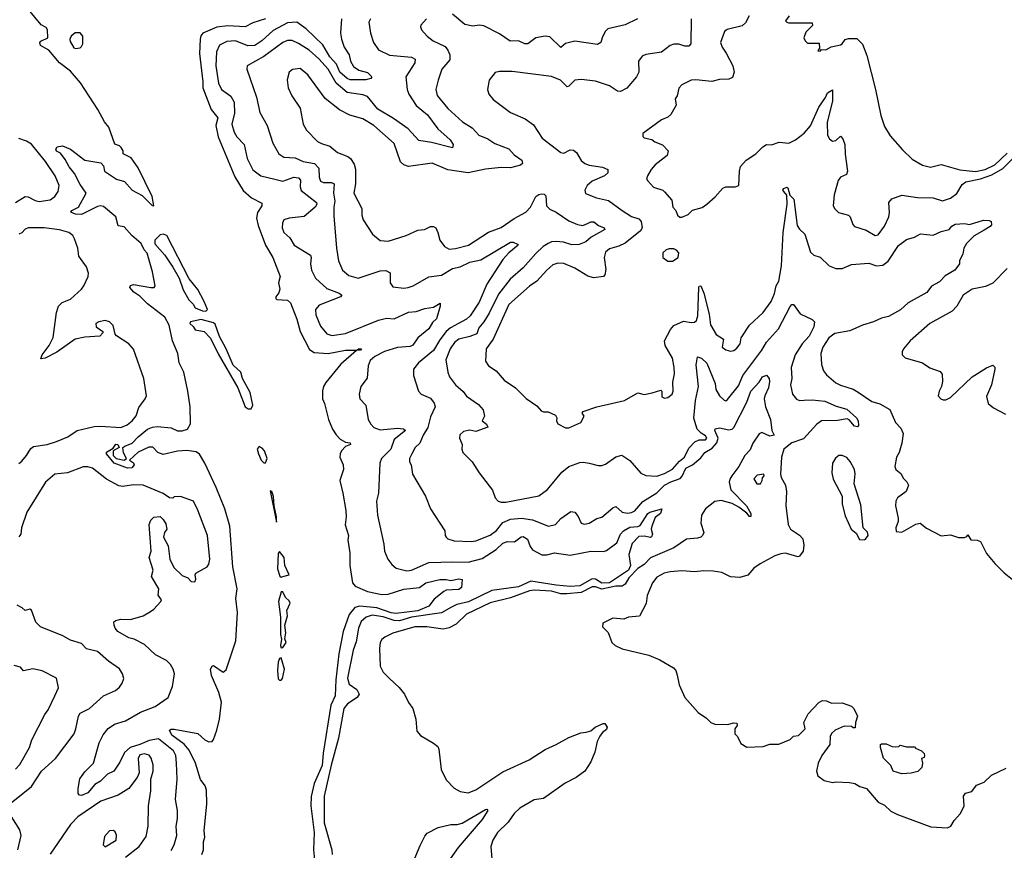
# Model space of a CAD drawing. Extents: x 2086813 to 2278017, y 548126 to 753336.
# Tile 308 of 461: x 2165491 to 2171758, y 702201 to 707490. Entities that reach past the tile are written whole.
import ezdxf

# ---------------------------------------------------------------- set-up
doc = ezdxf.new("R2010")
doc.units = 0

msp = doc.modelspace()

# ---------------------------------------------------------------- linework, layer by layer
at = {"layer": '0CON10XD'}
for points in [[(2166649.4, 702175), (2166660.6, 702205), (2166660.8, 702255), (2166670, 702285), (2166664.4, 702324.4), (2166682.1, 702497.9), (2166679.4, 702585), (2166671.1, 702611.1), (2166641.9, 702651.9), (2166609.2, 702755), (2166568.9, 702838.9), (2166537.6, 702877.6), (2166458.9, 702935), (2166443.4, 702966.6), (2166455, 702973.1), (2166475, 702972.5), (2166623.9, 702943.9), (2166670, 702905), (2166695, 702892.5), (2166715, 702893.8), (2166725, 702906.7), (2166746.5, 702965), (2166761.5, 703035), (2166774.4, 703145), (2166757.3, 703205), (2166711.8, 703315), (2166704.6, 703355.4), (2166715, 703374.2), (2166725, 703376.9), (2166785, 703335.8), (2166805, 703351.2), (2166865.8, 703534.2), (2166876, 703715), (2166867.3, 703805), (2166875.5, 703865), (2166847.5, 704005), (2166828.2, 704265), (2166795.6, 704375), (2166741.2, 704511.2), (2166670, 704665), (2166635, 704723.6), (2166615, 704738.8), (2166555, 704747.3), (2166495, 704742.6), (2166405, 704720.5), (2166369.1, 704735), (2166338.1, 704768.1), (2166312.4, 704767.6), (2166244.3, 704735.7), (2166190, 704685), (2166215, 704668.9), (2166218.6, 704655), (2166205, 704636.7), (2166177.5, 704635), (2166091.9, 704665), (2166044, 704725), (2166043.8, 704736.2), (2166085, 704762.5), (2166102.5, 704787.5), (2166116.2, 704785), (2166123.3, 704765), (2166086.2, 704743.8), (2166086, 704715), (2166105, 704696), (2166155, 704686.2), (2166170, 704695), (2166151.2, 704731.2), (2166148, 704765), (2166159.2, 704775), (2166207.3, 704792.7), (2166245, 704833.5), (2166305, 704883.4), (2166335.7, 704895), (2166368.5, 704898.5), (2166455, 704890), (2166495, 704872.3), (2166525, 704871.3), (2166558.1, 704881.9), (2166577, 704917), (2166576, 705025), (2166562, 705125), (2166536, 705245), (2166506.2, 705305), (2166496.7, 705365), (2166464, 705445), (2166441.4, 705545), (2166414.4, 705595), (2166305, 705680.6), (2166255, 705729.4), (2166216.2, 705755), (2166192.5, 705785), (2166195, 705797.5), (2166216.1, 705803.9), (2166325.8, 705784.2), (2166345.8, 705784.2), (2166353.8, 705795), (2166336.7, 705885), (2166302.9, 706002.9), (2166284, 706025), (2166263.3, 706065), (2166205, 706116), (2166155, 706170.5), (2166118.1, 706178.1), (2166102.2, 706235), (2166025, 706300.8), (2166005, 706305.6), (2165985, 706301.1), (2165885, 706248.5), (2165845, 706250.5), (2165816.7, 706265), (2165822.5, 706275), (2165865, 706296), (2165914.4, 706385), (2165875, 706440.5), (2165840.2, 706510.2), (2165805, 706552.5), (2165781.2, 706598.8), (2165750, 706640), (2165725, 706652.5), (2165720, 706665), (2165729.3, 706680.7), (2165763.6, 706686.4), (2165813.3, 706665), (2165905.7, 706595.7), (2166007.7, 706577.7), (2166025, 706560), (2166030, 706525), (2166106.7, 706475), (2166158.8, 706458.8), (2166206, 706405), (2166270.5, 706370.5), (2166335, 706306), (2166345.6, 706305), (2166334.7, 706365), (2166245, 706546), (2166199.7, 706609.7), (2166150, 706635), (2166150, 706655), (2166137.5, 706675), (2166125, 706686.7), (2166097, 706697), (2166058, 706805), (2166030.3, 706840.3), (2165988.3, 706918.3), (2165878, 707088), (2165815, 707161.2), (2165743.8, 707215), (2165675.9, 707295.9), (2165623.8, 707325), (2165620, 707345), (2165625, 707352.5), (2165670, 707375), (2165668.8, 707425), (2165659.1, 707439.1), (2165627.8, 707457.8), (2165547.9, 707555)], [(2169423.3, 707495), (2169345, 707457.8), (2169235, 707430.6), (2169218, 707415), (2169197.5, 707375), (2169190, 707345), (2169168.9, 707331.1), (2169025, 707352.2), (2168965, 707337.3), (2168935, 707313.1), (2168865, 707381.2), (2168835, 707384.7), (2168775, 707373.8), (2168725, 707335.4), (2168705, 707336.8), (2168665, 707355.8), (2168612, 707352), (2168545, 707400), (2168445, 707450), (2168415.5, 707454.5), (2168375, 707448.8), (2168325, 707458.8), (2168244.4, 707524.4)], [(2170132.9, 707515), (2170109.8, 707470.2), (2170088.6, 707451.4), (2169993.3, 707426.7), (2169975.8, 707414.2), (2169950.8, 707345), (2169960.8, 707315), (2169987.6, 707277.6), (2170029, 707195), (2170037.2, 707155), (2170027.6, 707122.4), (2170005, 707110), (2169945, 707108.9), (2169895, 707096.1), (2169795, 707106.5), (2169765, 707104.3), (2169705, 707074.2), (2169685, 707053.8), (2169674.5, 707005.5), (2169662.9, 706985), (2169669.2, 706945), (2169635, 706886.2), (2169615, 706870), (2169575, 706852), (2169457.5, 706765), (2169457.5, 706745), (2169465, 706737.5), (2169515, 706726.7), (2169533, 706713), (2169582.7, 706692.7), (2169618.8, 706655), (2169611.2, 706625), (2169535, 706565.8), (2169510, 706535), (2169486.2, 706495), (2169481.2, 706475), (2169486.7, 706465), (2169524.2, 706424.2), (2169583.6, 706403.6), (2169593.9, 706393.9), (2169640.7, 706340.7), (2169647.5, 706295), (2169667.5, 706275), (2169677.5, 706245), (2169693, 706233), (2169705, 706233.3), (2169745, 706250), (2169773.9, 706276.1), (2169833.6, 706293.6), (2169865, 706314.2), (2169918.2, 706361.8), (2169965, 706416.7), (2169984.4, 706425.6), (2170045, 706426.5), (2170068, 706435), (2170072, 706525), (2170078.8, 706555), (2170115, 706596.2), (2170175, 706636.2), (2170219.7, 706680.3), (2170245, 706695.8), (2170275, 706694), (2170325, 706709.4), (2170385.4, 706704.6), (2170429.2, 706725), (2170483.5, 706766.5), (2170525, 706814.2), (2170576.2, 706933.8), (2170620, 706995), (2170633.1, 707025), (2170665, 707042.5), (2170665, 706973.3), (2170629.5, 706835), (2170633.1, 706755), (2170645, 706732), (2170665, 706716.2), (2170685, 706720), (2170715, 706747.5), (2170730.7, 706730.7), (2170742.5, 706695), (2170744.4, 706634.4), (2170759.2, 706525), (2170753.3, 706505), (2170715, 706486.4), (2170700.3, 706465), (2170674.8, 706375.2), (2170669.3, 706305), (2170678.9, 706285), (2170702.1, 706262.1), (2170765, 706246), (2170775.8, 706235), (2170793.1, 706185), (2170805, 706172.2), (2170878.6, 706148.6), (2170935, 706115.8), (2170955, 706119.2), (2170995, 706175.7), (2171023.1, 706235), (2171027.3, 706262.7), (2171021.5, 706325), (2171041, 706349), (2171105, 706372.4), (2171205, 706358.6), (2171305, 706354.6), (2171365, 706335.5), (2171415, 706352.3), (2171455, 706382.5), (2171489.9, 706440.1), (2171511.6, 706458.4), (2171605, 706477.3), (2171677.4, 706502.6), (2171748, 706542), (2171911.2, 706708.8)], [(2170388, 707515), (2170365, 707482.5), (2170373, 707473), (2170385, 707470.8), (2170535, 707470), (2170537, 707453), (2170495, 707410), (2170482.5, 707375), (2170490, 707355), (2170505, 707340), (2170580, 707340), (2170581.7, 707308.3), (2170571.7, 707291.7), (2170585, 707290), (2170595, 707300), (2170621.7, 707298.3), (2170655, 707317.5), (2170715, 707328.8), (2170726.2, 707335), (2170745, 707363.3), (2170765, 707370.8), (2170819.5, 707369.5), (2170855, 707334.3), (2170882.8, 707262.8), (2170938.3, 707045), (2170970.7, 706880.7), (2170995, 706809.2), (2171030.2, 706750.2), (2171110.4, 706660.4), (2171172.1, 706602.1), (2171237.3, 706562.7), (2171288.5, 706551.5), (2171355, 706567.9), (2171475, 706533.8), (2171575, 706523.2), (2171635.5, 706535), (2171698.1, 706565), (2171775, 706639.2)], [(2167055.6, 707495), (2166975, 707469.4), (2166926.7, 707445), (2166815, 707449.7), (2166745, 707442), (2166655.8, 707405), (2166643, 707387), (2166638.5, 707365), (2166634.5, 707275), (2166656.4, 707095), (2166656.2, 707055), (2166708.5, 706918.5), (2166751.5, 706865), (2166738.5, 706815), (2166753.6, 706743.6), (2166860, 706490), (2166912.6, 706402.6), (2166966.2, 706356.2), (2167031.2, 706321.2), (2167032.5, 706305), (2167005, 706262), (2166997.3, 706225), (2167009.5, 706179.5), (2167055.6, 706055), (2167102.5, 705975), (2167148, 705855), (2167138.8, 705815), (2167146.2, 705775), (2167139.2, 705750.8), (2167120, 705725), (2167120, 705715), (2167128.3, 705708.3), (2167195, 705703.3), (2167215, 705686.7), (2167255, 705583.3), (2167275.7, 705505), (2167335, 705390), (2167365, 705370), (2167455, 705363.5), (2167565, 705386.4), (2167635, 705386.2), (2167647.5, 705395), (2167666, 705395), (2167660, 705385), (2167635, 705382.5), (2167534.6, 705295.4), (2167439.3, 705180.7), (2167423.8, 705155), (2167417.2, 705127.2), (2167417.3, 705075), (2167430.5, 705045), (2167455.6, 704945), (2167482.4, 704882.4), (2167505, 704845.8), (2167529.8, 704819.8), (2167565, 704800.6), (2167593.3, 704795), (2167595.8, 704785), (2167565, 704771.4), (2167539.4, 704745), (2167530, 704725), (2167527.8, 704705), (2167548.6, 704655), (2167552, 704625), (2167528.9, 704555), (2167548.5, 704475), (2167565.6, 704365), (2167568.9, 704325), (2167562.7, 704272.7), (2167584, 704205), (2167580, 704175), (2167591.9, 704095), (2167592.2, 704015), (2167608.1, 703905), (2167625, 703883.1), (2167705, 703848.2), (2167795, 703830.8), (2167835, 703832.8), (2167936.1, 703863.9), (2168035, 703874.4), (2168075, 703904.3), (2168165.3, 703924.7), (2168205, 703926.2), (2168235, 703919.5), (2168285, 703929.5), (2168307.5, 703925), (2168302.5, 703875), (2168285, 703862.5), (2168205, 703856.7), (2168190.2, 703849.8), (2168129.3, 703800.7), (2168095, 703755.5), (2168025, 703726.6), (2167885, 703709.1), (2167855, 703713.5), (2167764.1, 703744.1), (2167655, 703754.5), (2167623.1, 703746.9), (2167588, 703702), (2167548.8, 703595), (2167522.1, 703452.1), (2167503.5, 703286.5), (2167499.1, 703185), (2167470.4, 703125), (2167421.3, 702818.7), (2167415, 702740), (2167364.6, 702625.4), (2167346, 702544), (2167342.9, 702485), (2167365.3, 702315), (2167360.8, 702205), (2167374.3, 702075.7)], [(2167538.5, 707495), (2167533.5, 707405), (2167538.5, 707365), (2167555.9, 707315), (2167587, 707267), (2167596.5, 707225), (2167615, 707191.1), (2167649.2, 707169.2), (2167705, 707152.9), (2167732, 707125), (2167726.7, 707115), (2167694, 707106), (2167595, 707105.9), (2167575, 707115.8), (2167528.6, 707155), (2167506.7, 707206.7), (2167465, 707253.3), (2167419.7, 707329.7), (2167315, 707432.5), (2167255, 707474.7), (2167195, 707469.6), (2167105, 707421.9), (2167032.8, 707355), (2166987.8, 707325), (2166943.7, 707323.7), (2166865, 707355.2), (2166808.8, 707351.2), (2166762.9, 707327.1), (2166744.3, 707285.7), (2166739, 707195), (2166756.5, 707086.5), (2166775.3, 707045.3), (2166835, 707002.9), (2166856.7, 706965), (2166857.7, 706895), (2166841.7, 706825), (2166855, 706773.1), (2166873.2, 706743.2), (2166920, 706695), (2166937.8, 706605), (2166975, 706534.5), (2167025.9, 706495.9), (2167115.4, 706474.6), (2167165, 706460.8), (2167235, 706486.1), (2167265, 706481.8), (2167277.7, 706467.7), (2167275.8, 706425), (2167283, 706403), (2167380.5, 706325), (2167382.1, 706315), (2167372.1, 706295), (2167302.4, 706237.6), (2167205, 706226.5), (2167171.2, 706215), (2167162.5, 706195), (2167160.6, 706165), (2167171.9, 706135), (2167210.2, 706100.2), (2167238, 706055), (2167340.9, 705990.9), (2167346.4, 705975), (2167342.3, 705935), (2167348, 705895), (2167374, 705845), (2167445, 705778), (2167525, 705748.5), (2167541.4, 705735), (2167532, 705725), (2167397.3, 705672.7), (2167373.3, 705645), (2167375, 705611.2), (2167405, 705537.5), (2167445, 705488.6), (2167478.5, 705478.5), (2167565, 705490.7), (2167773.7, 705576.3), (2167825, 705590), (2167875, 705585.6), (2167965, 705627.3), (2168015, 705632.2), (2168068.7, 705651.3), (2168125, 705659.4), (2168166.2, 705685), (2168166.7, 705665), (2168144.2, 705585), (2168119.2, 705560.8), (2168095, 705521.8), (2168025, 705464.5), (2167992.6, 705417.4), (2167975, 705408.2), (2167895, 705402.2), (2167813.4, 705376.6), (2167750.8, 705345), (2167721.3, 705318.7), (2167708, 705285), (2167702.9, 705207.1), (2167662.2, 705155), (2167651.1, 705105), (2167656, 705075), (2167694.3, 705035), (2167709.2, 704945), (2167725, 704914.4), (2167745, 704893.2), (2167785, 704879.2), (2167895, 704888.8), (2167933.7, 704883.7), (2167945.7, 704875), (2167873.2, 704816.8), (2167852.7, 704755), (2167794.5, 704695), (2167783.9, 704666.1), (2167775.5, 704475), (2167761.1, 704425), (2167768, 704335), (2167809.3, 704149.3), (2167812.5, 704105), (2167834.5, 704054.5), (2167860.3, 704020.3), (2167887.9, 703997.9), (2167955, 703981.1), (2167985, 703985.5), (2168095, 704033.2), (2168247.6, 704037.6), (2168345, 704035.2), (2168435, 704058.5), (2168524.4, 704115.6), (2168565, 704156.5), (2168595, 704166.5), (2168640, 704165), (2168682.6, 704197.4), (2168695, 704200), (2168723, 704183), (2168739.3, 704135), (2168753.8, 704115), (2168815, 704083.1), (2168845, 704082.7), (2168895, 704094.4), (2168995, 704080.8), (2169125, 704106), (2169206.7, 704103.3), (2169225, 704109.4), (2169290.5, 704159.5), (2169314.4, 704215), (2169333.4, 704235), (2169375, 704258.6), (2169425, 704261.8), (2169440.1, 704269.9), (2169488.6, 704345), (2169502, 704355), (2169577.5, 704375), (2169570, 704345), (2169535, 704320), (2169514.4, 704265), (2169510, 704245), (2169518.5, 704215), (2169512, 704198), (2169505, 704193.8), (2169465, 704201.3), (2169431.9, 704198.1), (2169389.7, 704155), (2169367.5, 704085), (2169377.9, 704015), (2169366.4, 703985), (2169245.2, 703904.8), (2169195, 703902.8), (2169155, 703926.5), (2169135, 703929.8), (2169055, 703885.7), (2168995, 703881.7), (2168905, 703889.1), (2168745, 703915.5), (2168665, 703879.2), (2168495, 703854.8), (2168346.9, 703783.1), (2168273.4, 703766.6), (2168239.9, 703750.1), (2168175, 703712.8), (2167985, 703685.3), (2167907.4, 703662.6), (2167875, 703663.8), (2167805, 703688.4), (2167735, 703698.1), (2167696.5, 703685), (2167665, 703657.3), (2167647.4, 703615), (2167632.3, 703527.7), (2167613, 703475), (2167577.3, 703297.3), (2167588.5, 703258.5), (2167637.5, 703225), (2167651.5, 703195), (2167637.9, 703175), (2167576.4, 703133.6), (2167553.2, 703105), (2167519.6, 702915), (2167472.4, 702742.4), (2167428.5, 702545), (2167428.1, 702375), (2167476.9, 702205), (2167478.8, 702175)], [(2167723.3, 707495), (2167714, 707475), (2167724, 707405), (2167742.9, 707345), (2167775, 707298.8), (2167844.6, 707264.6), (2167985, 707251.5), (2168007.4, 707237.4), (2168005.5, 707215), (2167948.8, 707125), (2167956.9, 707045), (2167966.8, 707015), (2168015, 706942.9), (2168085.5, 706885), (2168151.5, 706795), (2168231.2, 706725), (2168248.9, 706695), (2168246.1, 706673.9), (2168111.9, 706708.1), (2168030.5, 706720.5), (2167962.3, 706795), (2167870.9, 706860.9), (2167771, 706921), (2167705, 707000), (2167675, 707011.2), (2167575, 707026.3), (2167504.6, 707084.6), (2167453.6, 707175), (2167395, 707239.6), (2167333.5, 707295), (2167265, 707339.2), (2167225, 707357.1), (2167195, 707356.2), (2167165, 707343.8), (2167045, 707254.6), (2166938.8, 707195), (2166935.8, 707175), (2166997.3, 706997.3), (2167019.7, 706899.7), (2167065.6, 706815), (2167103, 706703), (2167140.8, 706635), (2167172.5, 706615), (2167245, 706610.3), (2167295, 706586.5), (2167366.7, 706575), (2167395.4, 706545), (2167396.8, 706486.8), (2167405, 706461.4), (2167423.6, 706453.6), (2167475, 706453.6), (2167491.9, 706445), (2167487.3, 706385), (2167496.5, 706335), (2167489.8, 706295), (2167491.2, 706241.2), (2167506.7, 706035), (2167519.1, 705955), (2167545, 705895.7), (2167585, 705861.8), (2167645, 705844.1), (2167785, 705890.9), (2167822.1, 705892.1), (2167847.9, 705877.9), (2167848.8, 705815), (2167865, 705788.8), (2167935, 705780), (2167963.5, 705783.5), (2167995, 705794.6), (2168095, 705852.9), (2168175, 705863.2), (2168245, 705905.2), (2168293.9, 705916.1), (2168356, 705945), (2168425, 705960.8), (2168615, 706072.7), (2168632.6, 706072.6), (2168660, 706060), (2168662.5, 706055), (2168603.6, 706005), (2168565, 705962.2), (2168464.5, 705805), (2168415, 705691.4), (2168357.3, 705605), (2168335, 705582.5), (2168232.2, 705527.8), (2168205.4, 705504.6), (2168165, 705451.3), (2168125, 705382.6), (2168029.1, 705305), (2167998.1, 705265), (2167997.1, 705225), (2168028, 705125), (2168045.7, 705105.7), (2168105, 705080), (2168128.9, 705048.9), (2168134.6, 705025), (2168105, 704961.4), (2168087.5, 704892.5), (2168059.1, 704845), (2168037.3, 704792.7), (2168008, 704765), (2167986, 704725), (2167972.5, 704695), (2167971.2, 704675), (2167982.5, 704655), (2167991.2, 704595), (2168073.8, 704455), (2168105.9, 704375.9), (2168196.7, 704235), (2168198.8, 704205), (2168206, 704195), (2168216.7, 704185), (2168255, 704172.2), (2168365, 704166.8), (2168395, 704171.1), (2168485, 704206.7), (2168525, 704237.3), (2168565, 704287.3), (2168615, 704310), (2168685, 704315.6), (2168755, 704304.8), (2168855.5, 704264.5), (2168900, 704275), (2168935, 704314.2), (2168998.3, 704358.3), (2169023.5, 704353.5), (2169046.2, 704326.2), (2169064.2, 704285), (2169085, 704278.5), (2169115, 704284.5), (2169165, 704314.5), (2169195, 704321.9), (2169265, 704380.6), (2169285, 704390.6), (2169325, 704354.2), (2169358.3, 704348.3), (2169385, 704351.5), (2169405, 704362.5), (2169457.3, 704422.7), (2169545, 704478.2), (2169595.8, 704525), (2169635, 704546.8), (2169695, 704567.7), (2169707.5, 704582.5), (2169731, 704635), (2169773.5, 704655), (2169825, 704701), (2169851.9, 704735), (2169897.9, 704762), (2169926.8, 704795), (2169935.8, 704825), (2169915.5, 704875), (2169917.5, 704885), (2169945, 704890.9), (2170005, 704877.6), (2170025, 704883.2), (2170036.3, 704893.7), (2170119.7, 705055), (2170143.2, 705125), (2170198.3, 705181.7), (2170217.5, 705215), (2170245, 705226.2), (2170261.5, 705205), (2170263.6, 705185), (2170255.8, 705145), (2170232.3, 705095), (2170229.1, 705075), (2170238.2, 705025), (2170269.6, 704945), (2170277.1, 704875), (2170293.3, 704845), (2170265, 704837.3), (2170215, 704861.5), (2170196.8, 704853.2), (2170155.9, 704794.1), (2170140, 704750), (2170105.6, 704715), (2170067.5, 704645), (2170023.1, 704585), (2170010, 704565), (2170006, 704545), (2170017.2, 704497.2), (2170115.8, 704395), (2170143.5, 704345), (2170143.9, 704326.1), (2170135, 704325.7), (2170118, 704348), (2170066.9, 704386.9), (2170025, 704409.5), (2169955, 704427.6), (2169915, 704421.6), (2169855.5, 704375), (2169829.5, 704335), (2169826.9, 704285), (2169845.7, 704225), (2169837.5, 704205), (2169826, 704195), (2169805, 704187.5), (2169735, 704182.2), (2169655, 704127.3), (2169505, 704062.3), (2169465, 704021.4), (2169425, 703995.2), (2169367.9, 703935), (2169343.6, 703896.4), (2169325, 703882.4), (2169285, 703882.6), (2169195, 703864.3), (2169155, 703878), (2169135, 703878.6), (2169065, 703842.4), (2168974.1, 703834.1), (2168935, 703834.7), (2168875, 703850.6), (2168765, 703856.8), (2168735, 703852.5), (2168615, 703809), (2168485, 703777), (2168335.5, 703704.5), (2168268.8, 703641.2), (2168225, 703617.1), (2168185, 703610), (2168083, 703623), (2168006.5, 703623.5), (2167865, 703584.4), (2167815, 703559.2), (2167796.6, 703543.4), (2167785.6, 703524.4), (2167780, 703485), (2167784.2, 703374.2), (2167804, 703335), (2167845, 703295.7), (2167905, 703238.6), (2167940.8, 703195), (2167965, 703141.2), (2167994, 703105), (2168011.4, 703035), (2168019.3, 702959.3), (2168042.7, 702932.7), (2168125, 702883.8), (2168151.2, 702861.2), (2168158.6, 702845), (2168174.3, 702715), (2168205, 702648.8), (2168255, 702597.5), (2168295, 702575.6), (2168345, 702566.9), (2168395, 702585.4), (2168565, 702700), (2168732.8, 702777.2), (2168835, 702842.9), (2168905.7, 702874.3), (2168985, 702919.5), (2169061.7, 702948.3), (2169097.1, 702952.9), (2169125, 702962), (2169153.8, 702985), (2169205, 703008.8), (2169215, 703008.8), (2169229.2, 702985), (2169225, 702971.2), (2169199.3, 702950.7), (2169182.9, 702927.1), (2169166.8, 702893.2), (2169152.2, 702825), (2169126, 702764), (2169087.1, 702705), (2169032.9, 702665), (2168962, 702628), (2168825, 702531.2), (2168765, 702522.7), (2168675, 702469.7), (2168638.6, 702435), (2168600.2, 702379.8), (2168532.5, 702315), (2168501.2, 702265), (2168490, 702225), (2168495, 702147.5)], [(2168080.8, 707495), (2168044.2, 707455), (2168041.4, 707445), (2168048.6, 707425), (2168085, 707384.4), (2168121.4, 707355), (2168198.2, 707318.2), (2168216, 707296), (2168228.8, 707265), (2168227.5, 707235), (2168178.6, 707175), (2168154.6, 707105.4), (2168139.6, 707045), (2168147.9, 707007.9), (2168215, 706924.5), (2168308.9, 706838.9), (2168371.5, 706801.5), (2168394.7, 706774.7), (2168414.1, 706754.1), (2168470.4, 706730.4), (2168515, 706701.2), (2168605, 706666.9), (2168638.4, 706628.4), (2168687.1, 706595), (2168690.8, 706575), (2168677.2, 706562.8), (2168615, 706546.2), (2168555, 706548.7), (2168455, 706538.9), (2168345, 706513.9), (2168215, 706534.6), (2168115, 706575.5), (2167965, 706555.5), (2167935, 706566.5), (2167913.6, 706585), (2167875, 706700.8), (2167745.6, 706815), (2167675, 706857.8), (2167591.7, 706881.7), (2167525.8, 706915.8), (2167435, 706988.1), (2167325, 707138.9), (2167275, 707178.6), (2167226.8, 707173.2), (2167206.2, 707155), (2167193, 707107), (2167198.6, 707055), (2167222.9, 707005), (2167275.4, 706925.4), (2167295.6, 706825), (2167317.2, 706787.2), (2167386, 706715), (2167410.9, 706700.9), (2167464, 706685), (2167513.8, 706645), (2167579.4, 706619.4), (2167596.5, 706606.5), (2167619.4, 706569.4), (2167627.6, 706537.6), (2167627.5, 706445), (2167618.2, 706385), (2167668.1, 706288.1), (2167667.5, 706245), (2167676.7, 706215), (2167735.8, 706125), (2167784.6, 706084.6), (2167835, 706079.5), (2167951.2, 706115), (2168025, 706148.8), (2168066.6, 706153.4), (2168105, 706172), (2168125, 706173.8), (2168138.8, 706165), (2168152.5, 706135), (2168164.2, 706085), (2168194.6, 706044.6), (2168225, 706029.4), (2168265, 706032.1), (2168346.3, 706053.7), (2168473.8, 706136.2), (2168555, 706165.6), (2168637.1, 706222.9), (2168712.9, 706265), (2168742.9, 706295), (2168776.2, 706363.8), (2168795, 706377.7), (2168815, 706381.8), (2168829.4, 706379.4), (2168838.9, 706368.9), (2168842.7, 706305), (2168865, 706283.1), (2168904.2, 706265), (2168985, 706210), (2169040, 706185), (2169075, 706178.9), (2169105, 706193.1), (2169125, 706202.2), (2169145, 706202.3), (2169175, 706180), (2169211.2, 706165), (2169215, 706153.1), (2169127.3, 706105), (2169094.2, 706075), (2169051.3, 706058.7), (2169005, 706055.9), (2168952.7, 706072.7), (2168905, 706077.8), (2168876, 706075), (2168855, 706065.7), (2168822.8, 706045), (2168775, 706001.2), (2168695, 705910), (2168611.8, 705838.2), (2168537.9, 705742.1), (2168479.6, 705620.4), (2168445.3, 705565), (2168412.2, 705527.8), (2168399.7, 705490.3), (2168355, 705472.9), (2168285, 705456.3), (2168258.2, 705435), (2168230.4, 705395), (2168202.9, 705325), (2168215.5, 705245), (2168226, 705216), (2168264, 705164), (2168313.3, 705123.3), (2168335, 705093.1), (2168410.3, 705040.3), (2168441.2, 705005), (2168450, 704965), (2168433.3, 704935), (2168462.5, 704915), (2168470, 704895), (2168395, 704868), (2168355, 704875.8), (2168315, 704867.1), (2168292.9, 704847.1), (2168290, 704825), (2168306.2, 704785), (2168304.2, 704755), (2168310.8, 704735), (2168371.2, 704675), (2168414.4, 704604.4), (2168500, 704495), (2168516.7, 704445), (2168536.7, 704425), (2168555, 704417.1), (2168585, 704417.8), (2168795, 704458.6), (2168850.7, 704499.3), (2168942.2, 704607.7), (2168985, 704643.8), (2169055, 704669.6), (2169077.6, 704672.4), (2169116.2, 704666.2), (2169171.7, 704651.7), (2169195, 704651.9), (2169219.3, 704660.7), (2169285, 704706), (2169323.9, 704716.1), (2169375, 704682), (2169443.3, 704603.3), (2169475, 704587.3), (2169545, 704584), (2169595, 704600.5), (2169645, 704626.8), (2169690.3, 704679.7), (2169721.8, 704705), (2169749.1, 704760.9), (2169788.3, 704801.7), (2169815, 704814), (2169855, 704813.8), (2169864.3, 704825), (2169855, 704840), (2169827.1, 704857.1), (2169802.4, 704882.4), (2169782.5, 704952.5), (2169792.7, 705065), (2169810.3, 705155), (2169796.9, 705293.1), (2169805, 705342.5), (2169830, 705335), (2169865, 705302), (2169917.1, 705172.9), (2169922.5, 705135), (2169945.6, 705095), (2169975, 705067.5), (2169985, 705063.8), (2169995, 705072), (2170065, 705159.5), (2170094, 705225), (2170213.8, 705385), (2170244.5, 705435.5), (2170319.3, 705520.7), (2170395, 705664.2), (2170405, 705676), (2170415, 705675.8), (2170457.3, 705617.3), (2170535, 705581.2), (2170550, 705565), (2170544.3, 705535), (2170515.8, 705475), (2170471.6, 705425), (2170427.1, 705355), (2170400.4, 705275), (2170406, 705205), (2170396.4, 705165), (2170409.4, 705105), (2170435, 705072.9), (2170455, 705065.6), (2170483, 705067), (2170535, 705070.3), (2170615, 705061.5), (2170688.4, 705028.4), (2170755, 705010), (2170817.2, 704955), (2170827.5, 704935), (2170829.2, 704905), (2170823.4, 704896.6), (2170805, 704901.6), (2170771, 704941), (2170757.7, 704947.7), (2170695, 704937.5), (2170595, 704934.7), (2170564.7, 704915), (2170479.8, 704820.2), (2170405.8, 704795), (2170353.8, 704755), (2170338.8, 704705), (2170332.5, 704595), (2170336.7, 704575), (2170364, 704525), (2170371.2, 704485), (2170367, 704397), (2170381.2, 704275), (2170396.7, 704245), (2170455, 704206.7), (2170474.3, 704184.3), (2170482.5, 704145), (2170477.5, 704105), (2170455, 704072.9), (2170445, 704070.5), (2170362.1, 704092.1)], [(2169763.5, 707495), (2169761.9, 707335), (2169749.8, 707320.2), (2169725, 707320.5)], [(2165845, 707307.1), (2165875, 707311.4), (2165885, 707318), (2165891.8, 707335), (2165891.8, 707385), (2165875, 707405.7), (2165844.1, 707405.9), (2165818.4, 707385), (2165809.7, 707365), (2165811.6, 707351.6), (2165835, 707311.4), (2165845, 707307.1)], [(2169725, 707320.5), (2169685, 707334.5), (2169655, 707334.4), (2169631.2, 707325), (2169576.4, 707283.6), (2169475, 707268), (2169452.7, 707257.3), (2169430, 707225), (2169430.8, 707155), (2169417.1, 707125), (2169355.3, 707054.7), (2169315, 707031.8), (2169295, 707035.5), (2169245, 707069.6), (2169155, 707098.8), (2169065, 707108.6), (2169025, 707105.7), (2168985, 707065.6), (2168975, 707062.9), (2168932, 707105), (2168875, 707128.9), (2168625, 707159.2), (2168545, 707159.2), (2168516.4, 707153.6), (2168478.8, 707105), (2168468.8, 707045), (2168476.7, 707015), (2168505, 706981.2), (2168615, 706898), (2168707.9, 706857.9), (2168760.6, 706820.6), (2168815.5, 706735.5), (2168935, 706644.4), (2168955, 706639.2), (2168995, 706662.1), (2169015, 706658.9), (2169035.5, 706645), (2169065, 706594), (2169088, 706575), (2169115, 706563.8), (2169201.1, 706551.1), (2169234, 706535), (2169234.3, 706515), (2169212.9, 706495), (2169135, 706461.5), (2169101.9, 706435), (2169087.5, 706405), (2169093, 706383), (2169161.2, 706355), (2169239.3, 706339.3), (2169325, 706275.5), (2169385, 706237.5), (2169431.5, 706221.5), (2169447.3, 706205), (2169453.1, 706165), (2169442.2, 706145), (2169345, 706067.8), (2169305, 706048.4), (2169245, 706031.8), (2169219.6, 706010.4), (2169210, 705975), (2169220.9, 705899.1), (2169215.7, 705865), (2169206.2, 705855), (2169145, 705846.6), (2169107, 705857), (2169025, 705907.1), (2168955, 705937.1), (2168915, 705940.5), (2168885, 705928.1), (2168845.3, 705894.7), (2168782.2, 705825), (2168735, 705792.1), (2168605, 705676.4), (2168504.8, 705455.2), (2168459.4, 705395), (2168455.6, 705315), (2168475.6, 705285), (2168522.9, 705255), (2168574.5, 705194.5), (2168646, 705145), (2168715, 705078), (2168781.5, 705031.5), (2168809.2, 704999.2), (2168825, 704992.1), (2168855, 704993.3), (2168902, 704972), (2168910, 704955), (2168906.7, 704935), (2168916.1, 704916.1), (2168965, 704891.2), (2168985, 704891.2), (2169061.2, 704925), (2169082.5, 704965), (2169070, 704985), (2169077.5, 704995), (2169165, 705025.4), (2169341.2, 705065), (2169425, 705114), (2169465.7, 705104.3), (2169516.8, 705113.2), (2169571.7, 705131.7), (2169577.5, 705125), (2169577.5, 705087.5), (2169595, 705080), (2169615, 705083.3), (2169642.5, 705105), (2169650, 705125), (2169648.3, 705181.7), (2169658.1, 705235), (2169655.5, 705275), (2169645, 705333.8), (2169599.1, 705415), (2169594.4, 705445), (2169632.2, 705517.8), (2169655, 705542.5), (2169715, 705569.2), (2169765, 705560.8), (2169785, 705564.2), (2169797.5, 705575), (2169806.3, 705603.7), (2169812.4, 705785), (2169815, 705794), (2169825, 705794.3), (2169845, 705748), (2169878.7, 705615), (2169887.5, 705547.5), (2169923.1, 705485), (2169970, 705455), (2169962.5, 705405), (2169985, 705387.5), (2170015, 705380), (2170035, 705382.9), (2170055, 705399.2), (2170075.7, 705425), (2170082.5, 705465), (2170134.7, 705545.2), (2170223.3, 705625), (2170274.7, 705695.3), (2170295, 705746.7), (2170305.1, 705794.9), (2170321.6, 705825), (2170338.4, 705921.6), (2170351, 706135), (2170375.8, 706315), (2170372.9, 706372.9), (2170353.3, 706396.7), (2170348.8, 706405), (2170353.3, 706415), (2170373, 706423), (2170380, 706420), (2170392.5, 706372.5), (2170417.7, 706347.7), (2170439.1, 706179.1), (2170454.3, 706155), (2170487.3, 706125), (2170525, 706010), (2170545, 705991.2), (2170585, 705978), (2170642.3, 705922.3), (2170686.2, 705906.2), (2170724.6, 705905.4), (2170785, 705931.9), (2170895, 705938.5), (2170945, 705923.3), (2170985, 705926.7), (2171018.2, 705951.8), (2171085, 706051.2), (2171135, 706091.2), (2171185.9, 706104.1), (2171225, 706126.7), (2171305, 706117.5), (2171355, 706141.2), (2171407, 706153), (2171423.8, 706175), (2171445, 706187.5), (2171505, 706191.2), (2171535, 706186), (2171625, 706213.2), (2171661.6, 706211.6), (2171674.6, 706204.6), (2171675.9, 706184.1), (2171667.3, 706172.7), (2171629.8, 706150.2), (2171565, 706112.5), (2171516, 706065), (2171500, 706035), (2171493.9, 705996.1), (2171473, 705957), (2171472.5, 705935), (2171442.5, 705895), (2171382.1, 705857.9), (2171345, 705821.2), (2171295, 705794), (2171265, 705752.9), (2171145, 705687.3), (2171096.8, 705643.2), (2171019.6, 705600.4), (2170975, 705590), (2170924.8, 705565.2), (2170855.8, 705544.2), (2170775, 705508.9), (2170678.3, 705491.7), (2170640.9, 705465), (2170601.8, 705405), (2170590, 705365), (2170593.1, 705295), (2170605.7, 705255), (2170625, 705227.5), (2170685, 705178.6), (2170715, 705163.1), (2170795, 705138.2), (2170828.2, 705118.2), (2170915, 705059.4), (2170965, 705044.3), (2171028.7, 705008.7), (2171064.3, 704924.3), (2171099.1, 704889.1), (2171114, 704855), (2171105.7, 704794.3), (2171088.8, 704735), (2171071.2, 704705), (2171060, 704645), (2171067.5, 704625), (2171099.5, 704599.5), (2171115, 704567.5), (2171138, 704548), (2171146.7, 704525), (2171132.5, 704485), (2171076.7, 704445), (2171066.2, 704425), (2171066, 704395), (2171081.2, 704315), (2171081.2, 704295), (2171067.5, 704255), (2171070, 704230), (2171105, 704226.7), (2171195, 704278), (2171223, 704283), (2171261.7, 704251.7), (2171355, 704202.5), (2171415, 704210), (2171465, 704192.5), (2171505, 704192.5), (2171520, 704200), (2171525, 704210), (2171545, 704177.5), (2171585, 704176.7), (2171606.4, 704166.4), (2171645, 704090), (2171697, 704027), (2171757, 703967), (2171810, 703925)], [(2165465, 706326.5), (2165525, 706364.2), (2165545, 706362.5), (2165588.3, 706338.3), (2165615, 706331.8), (2165685, 706343.8), (2165715, 706364.4), (2165736.7, 706395), (2165741.5, 706435), (2165716.3, 706496.3), (2165655, 706586.4), (2165565, 706697.3), (2165535, 706717.3), (2165485, 706733.6)], [(2165485, 704663.1), (2165505, 704679.2), (2165535, 704714.2), (2165560.9, 704759.1), (2165577.9, 704772.1), (2165665, 704784.7), (2165725, 704803.3), (2165796.8, 704833.2), (2165856.8, 704873.2), (2165965, 704899.4), (2166005, 704902.5), (2166135, 704893.5), (2166175, 704910.6), (2166207.5, 704935), (2166232.7, 704967.3), (2166248.8, 705021.2), (2166290, 705075), (2166297.5, 705095), (2166281.4, 705205), (2166215, 705392.5), (2166185.8, 705425.8), (2166107, 705477), (2166098.3, 705488.3), (2166085, 705542.5), (2166062.5, 705565), (2166033.8, 705573.8), (2165995, 705565.6), (2165976.2, 705555), (2165978, 705535), (2166020, 705505), (2166020, 705495), (2166000, 705475), (2165905, 705468.1), (2165843.8, 705455), (2165727.5, 705372.5), (2165653.3, 705335), (2165625, 705330), (2165634.4, 705355), (2165678.9, 705415), (2165703, 705467), (2165725.4, 705625), (2165737.5, 705665), (2165761.3, 705688.7), (2165815, 705711.1), (2165838.3, 705731.7), (2165885, 705773.1), (2165900, 705795), (2165926.9, 705855), (2165929.4, 705875), (2165916.1, 705916.1), (2165867.1, 705985), (2165860.5, 706035), (2165840.5, 706095), (2165828.9, 706115), (2165804, 706134), (2165745, 706152), (2165647.5, 706165), (2165545, 706165.5), (2165525, 706156.9), (2165505, 706133.1), (2165485, 706124.5)], [(2166675, 705634.7), (2166685.3, 705645), (2166665, 705696.1), (2166625, 705771.4), (2166570.3, 705840.3), (2166426.7, 706115), (2166405, 706125.2), (2166385, 706119.1), (2166350, 706085), (2166351.7, 706061.7), (2166415, 705990), (2166465, 705913.8), (2166505, 705843.8), (2166530.6, 705770.6), (2166567.5, 705705), (2166595, 705678), (2166608, 705655), (2166655, 705636.2), (2166675, 705634.7)], [(2169615, 705951.2), (2169645, 705951.8), (2169681.5, 705975), (2169685, 706006.2), (2169671.8, 706021.8), (2169655, 706030), (2169625, 706031.2), (2169605, 706024.5), (2169583.5, 706005), (2169584.6, 705975), (2169615, 705951.2)], [(2171775, 705906), (2171685, 705813.1), (2171638.4, 705791.6), (2171552.5, 705775), (2171496.5, 705735), (2171454.6, 705665.4), (2171425.4, 705634.6), (2171284.5, 705555.5), (2171158.8, 705445), (2171116.4, 705393.6), (2171107.5, 705375), (2171107.5, 705355), (2171126.4, 705336.4), (2171237.5, 705305), (2171283, 705273), (2171349.3, 705249.3), (2171361.7, 705231.7), (2171363.3, 705185), (2171358.8, 705155), (2171343.3, 705125), (2171336.7, 705095), (2171352.5, 705075), (2171369.3, 705069.3), (2171385, 705070), (2171415, 705083.8), (2171553.3, 705215), (2171645, 705273.3), (2171685, 705290), (2171696.7, 705276.7), (2171696.7, 705265), (2171676.2, 705165), (2171645, 705090), (2171653.8, 705045), (2171687.7, 705017.7), (2171765, 704977.5)], [(2166965, 705011.6), (2166975.2, 705035.2), (2166958.6, 705115), (2166909.2, 705205), (2166897.9, 705245), (2166849.7, 705289.7), (2166805.4, 705395), (2166761.7, 705471.7), (2166735, 705551.4), (2166725, 705559.2), (2166645, 705580.6), (2166577.5, 705565), (2166573.3, 705555), (2166595.9, 705535.9), (2166607.5, 705515), (2166665, 705504), (2166705, 705461.2), (2166755, 705361.2), (2166878.6, 705145), (2166925.7, 705025), (2166945, 705012.4), (2166965, 705011.6)], [(2167055, 704667.5), (2167065.6, 704695), (2167048.5, 704745), (2167035, 704762), (2167015, 704772.5), (2167002.5, 704755), (2167010, 704725), (2167026.7, 704685), (2167045, 704667.5), (2167055, 704667.5)], [(2170865, 704177.5), (2170875, 704182.5), (2170890, 704205), (2170886.1, 704226.1), (2170860, 704255), (2170845, 704400), (2170801.1, 704535), (2170807.8, 704597.8), (2170804.5, 704625), (2170777.4, 704677.4), (2170755, 704702.5), (2170725, 704715.6), (2170705, 704714.2), (2170682.6, 704697.4), (2170664.6, 704665.4), (2170660.5, 704605), (2170667.5, 704565), (2170725.5, 704455.5), (2170726.2, 704405), (2170745, 704330), (2170782.5, 704245), (2170815, 704220), (2170835, 704180), (2170865, 704177.5)], [(2166455, 702199.4), (2166474.5, 702235), (2166490.9, 702295), (2166486.4, 702353.6), (2166495.6, 702405), (2166494.4, 702455), (2166481.8, 702525), (2166492.2, 702655), (2166489.1, 702755), (2166483.8, 702805), (2166469.2, 702835), (2166375, 702909.8), (2166315, 702900.1), (2166256.1, 702873.9), (2166193.4, 702856.6), (2166157.2, 702822.8), (2166128.1, 702761.9), (2166090.8, 702705), (2166050, 702685), (2166005, 702642.2), (2165969.1, 702620.9), (2165925, 702567.1), (2165885, 702550.8), (2165872.2, 702552.2), (2165862.7, 702562.7), (2165862.5, 702595), (2165874.4, 702655.6), (2165905, 702701.2), (2165961.1, 702755), (2165996.4, 702885), (2166022.7, 702937.3), (2166053.4, 702976.6), (2166094, 703005), (2166165, 703025.5), (2166258.8, 703081.2), (2166352.7, 703117.3), (2166436, 703175), (2166462.5, 703245), (2166475.5, 703324.5), (2166468.1, 703355), (2166450.5, 703385), (2166425, 703410.5), (2166355.8, 703445.8), (2166285, 703510.5), (2166220, 703545), (2166185, 703554.4), (2166115, 703594.4), (2166098.1, 703615), (2166091.1, 703635), (2166090.8, 703655), (2166102.5, 703665), (2166135, 703672.2), (2166195, 703671.4), (2166275.8, 703694.2), (2166322.5, 703722.5), (2166345, 703737.5), (2166390, 703785), (2166392.5, 703795), (2166372.5, 703825), (2166376.7, 703865), (2166330, 703945), (2166340, 703985), (2166313.8, 704065), (2166326.7, 704105), (2166313.8, 704275), (2166325, 704302.5), (2166345, 704322.5), (2166385, 704326.7), (2166405, 704307.5), (2166420.7, 704280.7), (2166426.7, 704245), (2166413.3, 704225), (2166406.7, 704195), (2166435, 704140), (2166446, 704055), (2166472.7, 704002.7), (2166525, 703950), (2166560, 703935), (2166583, 703913), (2166605, 703910), (2166611.7, 703928.3), (2166607.5, 703955), (2166612.5, 703965), (2166685, 704006.7), (2166695, 704022.5), (2166702, 704055), (2166685.6, 704205), (2166625, 704367.5), (2166596.7, 704425), (2166515, 704453.8), (2166475, 704452.5), (2166465, 704443.8), (2166445, 704446), (2166405, 704473.8), (2166327.5, 704505), (2166275.8, 704525.8), (2166215, 704527.9), (2166148.1, 704518.1), (2166122, 704522), (2166043.6, 704563.6), (2165955, 704633.3), (2165925, 704643.5), (2165895, 704643.5), (2165795, 704603.6), (2165714.7, 704595.3), (2165655.5, 704545), (2165535.4, 704355), (2165502.5, 704255), (2165499.1, 704215), (2165485, 704196.5)], [(2170205, 704534), (2170216.2, 704555), (2170217.5, 704572.5), (2170230, 704585), (2170226.4, 704596.4), (2170185, 704588.8), (2170164.3, 704565.7), (2170183.3, 704535), (2170205, 704534)], [(2167125, 704290), (2167125.6, 704325), (2167110, 704395), (2167105.7, 704454.3), (2167095, 704486.7), (2167085, 704490), (2167125, 704290)], [(2167155, 703941.2), (2167165, 703944.3), (2167206.1, 703955), (2167178.5, 704015), (2167174.6, 704065), (2167145, 704103.8), (2167135, 704090), (2167132.3, 703992.3), (2167147, 703947), (2167155, 703941.2)], [(2170362.1, 704092.1), (2170335, 704089.3), (2170296.7, 704075), (2170204.4, 704025.6), (2170162.4, 703997.6), (2170125, 703952.5), (2170075, 703937.8), (2170015, 703942.2), (2169958.9, 703968.9), (2169905, 703978.1), (2169845, 703980.5), (2169785, 703974.4), (2169705, 703981.1), (2169630, 703975), (2169592.5, 703965), (2169545, 703940), (2169519.2, 703905), (2169485, 703823.3), (2169477.6, 703772.4), (2169435, 703692), (2169365, 703685.8), (2169335, 703673.8), (2169265, 703678.8), (2169201.7, 703648.3), (2169200, 703625), (2169237, 703587), (2169260, 703525), (2169280, 703505), (2169325, 703483.3), (2169494.5, 703444.5), (2169565, 703413.1), (2169652.4, 703362.4), (2169667.5, 703345), (2169675.7, 703315.7), (2169688.8, 703255), (2169723.9, 703173.9), (2169808.3, 703078.3), (2169863, 703043), (2169890, 703015), (2169915, 703003.3), (2169995, 703002.5), (2170035, 703012.5), (2170055, 703010), (2170056.7, 702995), (2170043.3, 702975), (2170043, 702943), (2170060, 702925), (2170080.7, 702880.7), (2170118.3, 702858.3), (2170223, 702863), (2170265, 702876.7), (2170323, 702877), (2170395, 702907.5), (2170415, 702927.5), (2170447, 702933), (2170490, 702975), (2170482.5, 703015), (2170509.3, 703070.7), (2170577, 703143), (2170600, 703155), (2170625, 703152.5), (2170657, 703137), (2170725, 703140), (2170785, 703118.8), (2170798.8, 703105), (2170822.5, 703055), (2170810, 703015), (2170808.3, 702981.7), (2170795, 702980), (2170785, 702990), (2170738.3, 702991.7), (2170680, 702965), (2170657.5, 702945), (2170650, 702925), (2170647.5, 702875), (2170596.7, 702805), (2170573.3, 702755), (2170562.5, 702705), (2170570, 702675), (2170610, 702645), (2170665, 702632.5), (2170685, 702637.5), (2170773, 702633), (2170807, 702627), (2170838.3, 702608.3), (2170880, 702595), (2170955, 702507.5), (2170995, 702487.5), (2171035, 702450), (2171078.3, 702428.3), (2171290.7, 702350.7), (2171395, 702343.3), (2171416.2, 702355), (2171438.7, 702391.3), (2171478.8, 702435), (2171502.5, 702485), (2171497.5, 702545), (2171510, 702565), (2171550, 702575), (2171580, 702615), (2171630, 702635), (2171675, 702680), (2171770, 702725)], [(2167155, 703490), (2167165, 703492), (2167186.4, 703525), (2167177.5, 703547.5), (2167185.4, 703585), (2167179.1, 703635), (2167195.9, 703695), (2167191.2, 703728.8), (2167211.8, 703775), (2167205, 703790), (2167181.6, 703811.6), (2167165, 703847.5), (2167155, 703847.5), (2167137.9, 703785), (2167150.5, 703685), (2167150, 703575), (2167156.7, 703545), (2167151.4, 703505), (2167155, 703490)], [(2165437.3, 702502.7), (2165565, 702607.1), (2165628.8, 702705), (2165718.5, 702785), (2165836.5, 702943.5), (2165848.8, 702975), (2165864.6, 703055), (2165875.3, 703074.7), (2165935, 703104.4), (2166025, 703184.2), (2166101.2, 703218.8), (2166125, 703240), (2166143.8, 703265), (2166153.8, 703295), (2166146, 703325), (2166125.6, 703355.6), (2166055, 703405.8), (2165985, 703467.1), (2165915, 703484.3), (2165885, 703518.6), (2165815, 703538.9), (2165765, 703566.7), (2165623.3, 703623.3), (2165593.1, 703653.1), (2165565, 703730), (2165555, 703736.7), (2165525, 703727.5), (2165507.5, 703745), (2165475, 703761.2)], [(2165465, 702717.1), (2165492.1, 702747.9), (2165552.9, 702855), (2165568.6, 702905), (2165650.8, 703065), (2165672.5, 703095), (2165714.5, 703185.5), (2165738, 703235), (2165725, 703297.5), (2165633.9, 703343.9), (2165575, 703355.7), (2165515, 703344), (2165495, 703368), (2165455, 703377.5)], [(2167155, 703284.3), (2167164.4, 703295.6), (2167175.8, 703355), (2167155, 703426.2), (2167145, 703423.3), (2167135, 703400), (2167132, 703345), (2167135, 703293.3), (2167144.4, 703284.4), (2167155, 703284.3)], [(2171105, 702687.5), (2171050, 702705), (2171035, 702740), (2170988.3, 702788.3), (2170970, 702855), (2170970, 702875), (2170975, 702880), (2171005, 702880), (2171043, 702863), (2171065, 702860), (2171087, 702863), (2171095, 702870), (2171135, 702860), (2171185, 702860), (2171191.7, 702851.7), (2171230, 702835), (2171247, 702817), (2171250, 702805), (2171248.3, 702791.7), (2171230, 702785), (2171237.5, 702755), (2171231.7, 702728.3), (2171207, 702703), (2171165, 702692.5), (2171105, 702687.5)], [(2166165, 702157.5), (2166251.8, 702225), (2166295, 702290), (2166307.9, 702355), (2166309.6, 702485), (2166325, 702580), (2166325.5, 702654.5), (2166340.5, 702705), (2166340.5, 702745), (2166328, 702788), (2166315, 702807.1), (2166285.3, 702815.3), (2166255, 702807.9), (2166245.5, 702785), (2166252.2, 702695), (2166239.4, 702665), (2166185, 702595.6), (2166117.4, 702552.6), (2166006.6, 702513.4), (2165860.5, 702415), (2165815, 702365.6), (2165685, 702176.9)], [(2167985, 702100.8), (2168039.2, 702230.8), (2168068.8, 702291.2), (2168085, 702310.9), (2168155, 702347.1), (2168233.8, 702366.2), (2168275, 702364.5), (2168306, 702374), (2168455, 702460), (2168465, 702462.5), (2168470, 702455), (2168435, 702397.1), (2168281.5, 702218.5), (2168179.2, 702075)], [(2165478.2, 702205), (2165500, 702295), (2165491.1, 702331.1), (2165426.9, 702435)], [(2166035, 702223.3), (2166105.8, 702265), (2166107.9, 702297.9), (2166098.8, 702318.8), (2166087.7, 702327.7), (2166063.3, 702325), (2166030.3, 702289.7), (2166022.5, 702235), (2166035, 702223.3)]]:
    msp.add_lwpolyline(points, dxfattribs=at)

doc.saveas('drawing.dxf')
